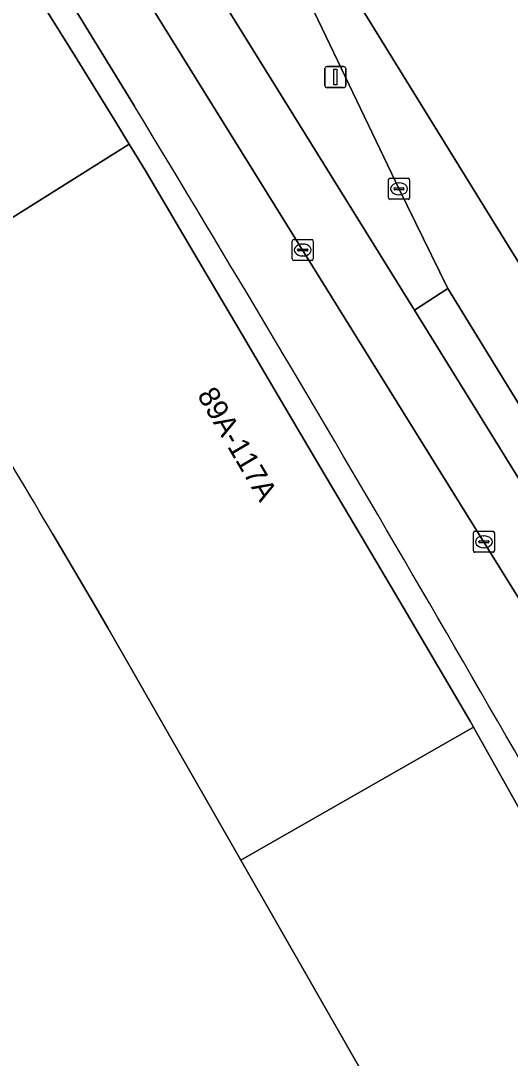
# Model space of a CAD drawing. Extents: x 160304 to 160955, y 383684 to 384161.
# Drawn here: x 160786.56 to 160809.81, y 383999.81 to 384049.05 of the extents above; entities that cross this region are included whole.
import ezdxf

# ---------------------------------------------------------------- set-up
doc = ezdxf.new("R2010")
doc.units = 0
for name, color, linetype in [('IMGEO_Erf', 7, 'Continuous'), ('IMGEO_Fietspad_open', 7, 'Continuous'), ('IMGEO_Groenvoorziening', 7, 'Continuous'), ('IMGEO_Haag', 7, 'Continuous'), ('IMGEO_Kolk', 7, 'Continuous'), ('IMGEO_Lichtmast', 7, 'Continuous'), ('IMGEO_Pand', 7, 'Continuous'), ('IMGEO_Pand_nummerreeks', 7, 'Continuous'), ('IMGEO_Rijbaan_lokaal_gesloten', 7, 'Continuous'), ('IMGEO_Voetpad_open', 7, 'Continuous')]:
    doc.layers.add(name, color=color, linetype=linetype)

msp = doc.modelspace()

# ---------------------------------------------------------------- linework, layer by layer
at = {"layer": 'IMGEO_Erf'}
for points in [[(160791.968, 384044.989), (160776.223, 384070.629), (160775.123, 384069.937), (160778.302, 384064.813), (160780.1, 384061.919), (160782.404, 384058.212), (160784.275, 384055.191), (160785.796, 384052.746), (160789.244, 384047.205), (160791.034, 384044.317), (160791.719, 384043.188), (160792.47, 384041.951), (160794.943, 384037.762), (160796.771, 384034.67), (160798.95, 384030.976), (160800.774, 384027.886), (160802.983, 384024.164), (160804.561, 384021.491), (160807.901, 384015.813), (160808.064, 384015.523), (160812.69, 384007.286), (160817.202, 383999.253)], [(160797.022, 384009.201), (160790.699, 384020.243), (160790.066, 384021.322), (160788.085, 384024.687)], [(160805.557, 383994.294), (160802.29, 384000), (160797.022, 384009.201)]]:
    msp.add_lwpolyline(points, dxfattribs=at)
for centre, radius, start, end in [((159531, 383280.306), 1474.714, 29.228043, 31.233698), ((159474.85, 383249.225), 1525.099, 30.561746, 31.0787)]:
    msp.add_arc(centre, radius, start, end, dxfattribs=at)
at = {"layer": 'IMGEO_Fietspad_open'}
for points in [[(160751.873, 384115.337), (160755.715, 384109.34), (160755.728, 384109.32), (160788.518, 384056.578), (160823.662, 384000), (160830.017, 383989.77), (160839.554, 383974.387)], [(160842.328, 383975.591), (160832.842, 383990.888), (160827.177, 384000), (160814.975, 384019.629), (160813.456, 384022.072), (160805.259, 384035.309), (160768.526, 384094.486), (160764.835, 384100.432), (160758.942, 384109.926), (160757.079, 384112.871)]]:
    msp.add_lwpolyline(points, dxfattribs=at)
at = {"layer": 'IMGEO_Groenvoorziening'}
msp.add_lwpolyline([(160768.526, 384094.486), (160805.259, 384035.309), (160806.841, 384036.335), (160804.538, 384041.052), (160799.23, 384052.134), (160793.098, 384064.312)], dxfattribs=at)
at = {"layer": 'IMGEO_Haag'}
msp.add_lwpolyline([(160768.526, 384094.486), (160805.259, 384035.309), (160806.841, 384036.335), (160804.538, 384041.052), (160799.23, 384052.134), (160793.098, 384064.312)], dxfattribs=at)
at = {"layer": 'IMGEO_Kolk'}
for p, q in [((160804.027, 384040.647), (160804.027, 384041.499)), ((160804.102, 384041.573), (160804.954, 384041.573)), ((160804.515, 384041.353), (160804.54, 384041.353)), ((160805.028, 384041.499), (160805.028, 384040.647)), ((160804.286, 384041.067), (160804.286, 384041.079)), ((160804.724, 384041.03), (160804.326, 384041.03)), ((160804.329, 384041.116), (160804.727, 384041.116)), ((160804.538, 384040.793), (160804.513, 384040.793)), ((160804.77, 384041.079), (160804.77, 384041.067)), ((160804.954, 384040.573), (160804.102, 384040.573)), ((160799.454, 384037.742), (160799.454, 384038.594)), ((160799.529, 384038.668), (160800.381, 384038.668)), ((160799.942, 384038.448), (160799.967, 384038.448)), ((160800.455, 384038.594), (160800.455, 384037.742)), ((160799.713, 384038.162), (160799.713, 384038.174)), ((160800.151, 384038.125), (160799.753, 384038.125)), ((160799.756, 384038.211), (160800.154, 384038.211)), ((160799.965, 384037.888), (160799.94, 384037.888)), ((160800.197, 384038.174), (160800.197, 384038.162)), ((160800.381, 384037.668), (160799.529, 384037.668)), ((160808.058, 384023.893), (160808.058, 384024.745)), ((160808.133, 384024.819), (160808.985, 384024.819)), ((160808.546, 384024.599), (160808.571, 384024.599)), ((160809.059, 384024.745), (160809.059, 384023.893)), ((160808.317, 384024.313), (160808.317, 384024.325)), ((160808.755, 384024.276), (160808.357, 384024.276)), ((160808.36, 384024.362), (160808.758, 384024.362)), ((160808.569, 384024.039), (160808.544, 384024.039)), ((160808.801, 384024.325), (160808.801, 384024.313)), ((160808.985, 384023.819), (160808.133, 384023.819))]:
    msp.add_line(p, q, dxfattribs=at)
for points in [[(160804.027, 384040.647), (160804.027, 384041.499)], [(160804.102, 384041.573), (160804.954, 384041.573)], [(160805.028, 384041.499), (160805.028, 384040.647)], [(160804.954, 384040.573), (160804.102, 384040.573)], [(160799.454, 384037.742), (160799.454, 384038.594)], [(160799.529, 384038.668), (160800.381, 384038.668)], [(160800.455, 384038.594), (160800.455, 384037.742)], [(160800.381, 384037.668), (160799.529, 384037.668)], [(160808.058, 384023.893), (160808.058, 384024.745)], [(160808.133, 384024.819), (160808.985, 384024.819)], [(160809.059, 384024.745), (160809.059, 384023.893)], [(160808.985, 384023.819), (160808.133, 384023.819)]]:
    msp.add_lwpolyline(points, dxfattribs=at)
for centre, radius, start, end in [((160804.104, 384041.497), 0.0765, 91.552, 178.448), ((160804.104, 384041.497), 0.0765, 91.552, 178.448), ((160804.952, 384041.497), 0.0765, 1.552, 88.448), ((160804.952, 384041.497), 0.0765, 1.552, 88.448), ((160804.326, 384041.076), 0.0403, 85.8775, 175.7526), ((160804.323, 384041.066), 0.0366, 178.938, 274.7102), ((160804.727, 384041.073), 0.043, 264.8664, 352.4533), ((160804.731, 384041.078), 0.0386, 1.7309, 96.639), ((160804.104, 384040.649), 0.0765, 181.552, 268.448), ((160804.104, 384040.649), 0.0765, 181.552, 268.448), ((160804.952, 384040.649), 0.0765, 271.552, 358.448), ((160804.952, 384040.649), 0.0765, 271.552, 358.448), ((160799.531, 384038.592), 0.0765, 91.552, 178.448), ((160799.531, 384038.592), 0.0765, 91.552, 178.448), ((160800.379, 384038.592), 0.0765, 1.552, 88.448), ((160800.379, 384038.592), 0.0765, 1.552, 88.448), ((160799.753, 384038.171), 0.0403, 85.8775, 175.7526), ((160799.75, 384038.161), 0.0366, 178.938, 274.7102), ((160800.154, 384038.168), 0.043, 264.8664, 352.4533), ((160800.158, 384038.173), 0.0386, 1.7309, 96.639), ((160799.531, 384037.744), 0.0765, 181.552, 268.448), ((160799.531, 384037.744), 0.0765, 181.552, 268.448), ((160800.379, 384037.744), 0.0765, 271.552, 358.448), ((160800.379, 384037.744), 0.0765, 271.552, 358.448), ((160808.135, 384024.743), 0.0765, 91.552, 178.448), ((160808.135, 384024.743), 0.0765, 91.552, 178.448), ((160808.983, 384024.743), 0.0765, 1.552, 88.448), ((160808.983, 384024.743), 0.0765, 1.552, 88.448), ((160808.357, 384024.322), 0.0403, 85.8775, 175.7526), ((160808.354, 384024.312), 0.0366, 178.938, 274.7102), ((160808.758, 384024.319), 0.043, 264.8664, 352.4533), ((160808.762, 384024.324), 0.0386, 1.7309, 96.639), ((160808.135, 384023.895), 0.0765, 181.552, 268.448), ((160808.135, 384023.895), 0.0765, 181.552, 268.448), ((160808.983, 384023.895), 0.0765, 271.552, 358.448), ((160808.983, 384023.895), 0.0765, 271.552, 358.448)]:
    msp.add_arc(centre, radius, start, end, dxfattribs=at)
for centre, major_axis, ratio, start_param, end_param in [((160804.514, 384041.073), (-0.387, 0.002), 0.722429, 4.712389, 7.853982), ((160804.539, 384041.073), (-0.39, 0.002), 0.717154, 1.570796, 4.712389), ((160799.941, 384038.168), (-0.387, 0.002), 0.722429, 4.712389, 7.853982), ((160799.966, 384038.168), (-0.39, 0.002), 0.717154, 1.570796, 4.712389), ((160808.545, 384024.319), (-0.387, 0.002), 0.722429, 4.712389, 7.853982), ((160808.57, 384024.319), (-0.39, 0.002), 0.717154, 1.570796, 4.712389)]:
    msp.add_ellipse(centre, major_axis=major_axis, ratio=ratio, start_param=start_param, end_param=end_param, dxfattribs=at)
at = {"layer": 'IMGEO_Lichtmast'}
for p, q in [((160801.008, 384045.975), (160801.008, 384046.775)), ((160801.008, 384046.775), (160801.008, 384045.975)), ((160801.108, 384046.875), (160801.898, 384046.875)), ((160801.898, 384046.875), (160801.108, 384046.875)), ((160801.998, 384046.775), (160801.998, 384045.975)), ((160801.998, 384045.975), (160801.998, 384046.775)), ((160801.898, 384045.875), (160801.108, 384045.875)), ((160801.108, 384045.875), (160801.898, 384045.875))]:
    msp.add_line(p, q, dxfattribs=at)
msp.add_lwpolyline([(160801.428, 384046.75), (160801.578, 384046.75), (160801.578, 384046), (160801.428, 384046), (160801.428, 384046.75)], dxfattribs=at)
for centre, start, end in [((160801.108, 384046.775), 90, 180), ((160801.108, 384046.775), 90, 180), ((160801.898, 384046.775), 0, 90), ((160801.898, 384046.775), 360, 90), ((160801.108, 384045.975), 180, 270), ((160801.108, 384045.975), 180, 270), ((160801.898, 384045.975), 270, 0), ((160801.898, 384045.975), 270, 0)]:
    msp.add_arc(centre, 0.1, start, end, dxfattribs=at)
at = {"layer": 'IMGEO_Pand'}
for points in [[(160781.035, 384036.504), (160791.719, 384043.188), (160791.034, 384044.317), (160789.244, 384047.205), (160785.796, 384052.746), (160784.275, 384055.191), (160782.404, 384058.212), (160780.1, 384061.919), (160778.302, 384064.813), (160775.123, 384069.937)], [(160791.719, 384043.188), (160781.035, 384036.504)], [(160788.085, 384024.687), (160790.066, 384021.322), (160790.699, 384020.243), (160797.022, 384009.201), (160808.064, 384015.523), (160807.901, 384015.813), (160804.561, 384021.491), (160802.983, 384024.164), (160800.774, 384027.886), (160798.95, 384030.976), (160796.771, 384034.67), (160794.943, 384037.762), (160792.47, 384041.951), (160791.719, 384043.188)], [(160808.064, 384015.523), (160797.022, 384009.201), (160802.29, 384000), (160805.557, 383994.294)], [(160812.474, 383981.811), (160823.591, 383987.825), (160823.516, 383987.966), (160821.191, 383992.119), (160818.714, 383996.546), (160817.202, 383999.253), (160812.69, 384007.286), (160808.064, 384015.523)]]:
    msp.add_lwpolyline(points, dxfattribs=at)
msp.add_arc((159474.85, 383249.225), 1525.099, 30.561746, 31.0787, dxfattribs=at)
at = {"layer": 'IMGEO_Rijbaan_lokaal_gesloten'}
msp.add_lwpolyline([(160817.404, 384025.932), (160794.178, 384063.524), (160793.098, 384064.312), (160799.23, 384052.134), (160804.538, 384041.052), (160806.841, 384036.335), (160812.774, 384026.708), (160816.551, 384020.604), (160823.073, 384010.065), (160829.327, 384000), (160844.675, 383975.302), (160849.27, 383967.574), (160855.124, 383957.296), (160861.044, 383946.314), (160863.913, 383947.859), (160846.613, 383978.557), (160833.995, 383998.492)], close=True, dxfattribs=at)
msp.add_lwpolyline([(160793.098, 384064.312), (160794.178, 384063.524), (160817.404, 384025.932), (160833.995, 383998.492), (160846.613, 383978.557), (160863.913, 383947.859), (160866.798, 383949.412), (160832.291, 384009.671), (160828.596, 384015.707)], dxfattribs=at)
at = {"layer": 'IMGEO_Voetpad_open'}
for points in [[(160748.766, 384112.379), (160751.559, 384107.876), (160751.853, 384107.403), (160755.07, 384102.215), (160763.201, 384089.104), (160765.464, 384085.483), (160766.987, 384082.989), (160767.358, 384082.395), (160768.891, 384079.93), (160769.262, 384079.336), (160770.795, 384076.876), (160771.166, 384076.282), (160772.696, 384073.832), (160773.067, 384073.238), (160773.657, 384072.292), (160774.008, 384071.729), (160774.908, 384070.284), (160775.123, 384069.937), (160776.223, 384070.629), (160791.968, 384044.989)], [(160830.017, 383989.77), (160823.662, 384000), (160788.518, 384056.578), (160755.728, 384109.32), (160755.715, 384109.34)]]:
    msp.add_lwpolyline(points, dxfattribs=at)
msp.add_lwpolyline([(160806.841, 384036.335), (160805.259, 384035.309), (160813.456, 384022.072), (160814.975, 384019.629), (160816.551, 384020.604), (160812.774, 384026.708)], close=True, dxfattribs=at)
msp.add_arc((159531, 383280.306), 1474.714, 29.228043, 31.233698, dxfattribs=at)

# ---------------------------------------------------------------- texts
at = {"layer": 'IMGEO_Pand_nummerreeks'}
msp.add_text('89A-117A', height=1, rotation=300.4754, dxfattribs=at).set_placement((160794.919, 384031.278))

doc.saveas('drawing.dxf')
